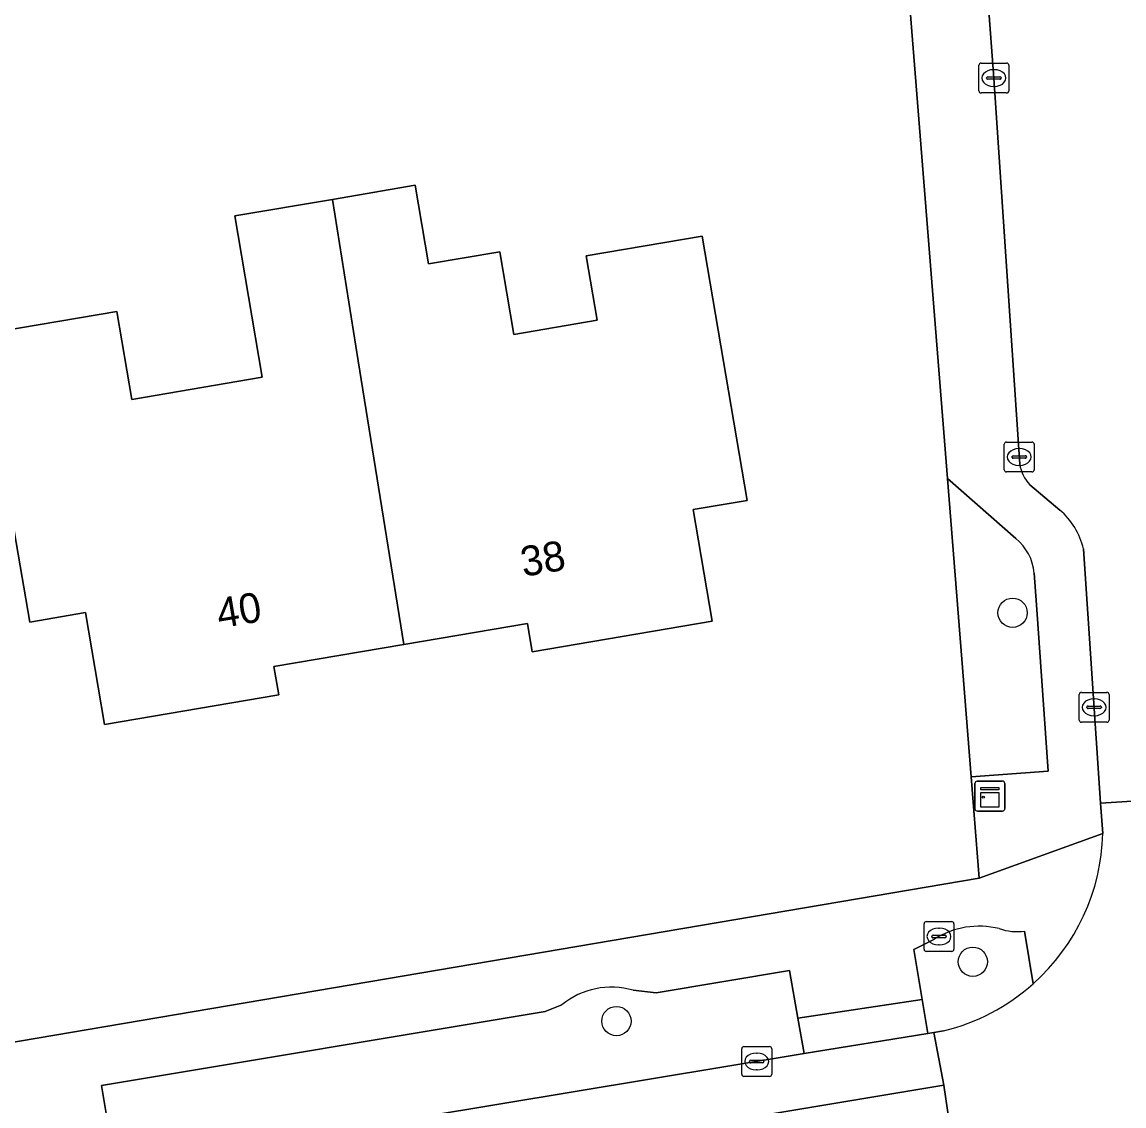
# Model space of a CAD drawing. Extents: x 161772 to 163126, y 383092 to 383917.
# Drawn here: x 162369.89 to 162406.73, y 383650.31 to 383686.54 of the extents above; entities that cross this region are included whole.
import ezdxf

# ---------------------------------------------------------------- set-up
doc = ezdxf.new("R2010")
doc.units = 0
for name, color, linetype in [('IMGEO_Boom', 7, 'Continuous'), ('IMGEO_Brandkraan', 7, 'Continuous'), ('IMGEO_Erf', 7, 'Continuous'), ('IMGEO_Groenvoorziening', 7, 'Continuous'), ('IMGEO_Kast', 7, 'Continuous'), ('IMGEO_Kolk', 7, 'Continuous'), ('IMGEO_Pand', 7, 'Continuous'), ('IMGEO_Pand_nummerreeks', 7, 'Continuous'), ('IMGEO_Rijbaan_lokaal_gesloten', 7, 'Continuous'), ('IMGEO_Rijbaan_lokaal_open', 7, 'Continuous'), ('IMGEO_Voetpad_open', 7, 'Continuous')]:
    doc.layers.add(name, color=color, linetype=linetype)

msp = doc.modelspace()

# ---------------------------------------------------------------- linework, layer by layer
at = {"layer": 'IMGEO_Boom'}
for centre in [(162403.004, 383666.791), (162401.674, 383655.128), (162389.761, 383653.144)]:
    msp.add_circle(centre, 0.489, dxfattribs=at)
at = {"layer": 'IMGEO_Brandkraan'}
for p, q in [((162400.042, 383655.546), (162400.042, 383656.398)), ((162400.117, 383656.472), (162400.969, 383656.472)), ((162400.53, 383656.252), (162400.555, 383656.252)), ((162401.043, 383656.398), (162401.043, 383655.546)), ((162400.301, 383655.966), (162400.301, 383655.978)), ((162400.739, 383655.929), (162400.341, 383655.929)), ((162400.344, 383656.015), (162400.742, 383656.015)), ((162400.785, 383655.978), (162400.785, 383655.966)), ((162400.969, 383655.472), (162400.117, 383655.472)), ((162400.553, 383655.692), (162400.528, 383655.692))]:
    msp.add_line(p, q, dxfattribs=at)
for points in [[(162400.042, 383655.546), (162400.042, 383656.398)], [(162400.117, 383656.472), (162400.969, 383656.472)], [(162401.043, 383656.398), (162401.043, 383655.546)], [(162400.969, 383655.472), (162400.117, 383655.472)]]:
    msp.add_lwpolyline(points, dxfattribs=at)
for centre, radius, start, end in [((162400.119, 383656.396), 0.0765, 91.552, 178.448), ((162400.119, 383656.396), 0.0765, 91.552, 178.448), ((162400.967, 383656.396), 0.0765, 1.552, 88.448), ((162400.967, 383656.396), 0.0765, 1.552, 88.448), ((162400.341, 383655.975), 0.0403, 85.8775, 175.7526), ((162400.338, 383655.965), 0.0366, 178.938, 274.7102), ((162400.742, 383655.972), 0.043, 264.8664, 352.4533), ((162400.746, 383655.977), 0.0386, 1.7309, 96.639), ((162400.119, 383655.548), 0.0765, 181.552, 268.448), ((162400.119, 383655.548), 0.0765, 181.552, 268.448), ((162400.967, 383655.548), 0.0765, 271.552, 358.448), ((162400.967, 383655.548), 0.0765, 271.552, 358.448)]:
    msp.add_arc(centre, radius, start, end, dxfattribs=at)
for centre, major_axis, ratio, start_param, end_param in [((162400.529, 383655.972), (-0.387, 0.002), 0.722429, 4.712389, 7.853982), ((162400.554, 383655.972), (-0.39, 0.002), 0.717154, 1.570796, 4.712389)]:
    msp.add_ellipse(centre, major_axis=major_axis, ratio=ratio, start_param=start_param, end_param=end_param, dxfattribs=at)
at = {"layer": 'IMGEO_Erf'}
for points in [[(162324.273, 383644.745), (162401.886, 383657.92), (162401.617, 383661.304), (162400.824, 383671.278), (162398.413, 383701.603), (162391.681, 383750)], [(162368.518, 383676.089), (162373.062, 383676.861), (162373.561, 383673.926), (162377.924, 383674.667), (162377.008, 383680.057), (162380.267, 383680.61), (162383.031, 383681.08), (162383.477, 383678.455), (162385.866, 383678.861), (162386.335, 383676.096), (162389.116, 383676.568), (162388.752, 383678.719), (162392.629, 383679.377), (162394.129, 383670.546), (162392.328, 383670.24), (162392.962, 383666.508), (162386.948, 383665.486), (162386.788, 383666.432), (162382.654, 383665.729), (162378.314, 383664.992), (162378.474, 383664.047), (162372.646, 383663.057), (162372.011, 383666.798), (162370.15, 383666.482), (162369.313, 383671.412)]]:
    msp.add_lwpolyline(points, dxfattribs=at)
at = {"layer": 'IMGEO_Groenvoorziening'}
for points in [[(162403.111, 383669.273), (162400.824, 383671.278), (162401.617, 383661.304), (162404.19, 383661.498), (162403.799, 383667.059), (162403.724, 383668.115)], [(162400.372, 383655.874), (162399.701, 383655.539), (162399.979, 383653.868), (162400.168, 383652.728), (162400.369, 383652.761), (162400.698, 383652.814)], [(162403.692, 383654.393), (162403.406, 383656.154)], [(162387.941, 383653.686), (162387.376, 383653.467), (162372.551, 383650.994), (162372.814, 383649.387), (162373.004, 383648.235), (162396.033, 383652.056), (162395.827, 383653.243), (162395.55, 383654.831), (162391.085, 383654.088), (162390.317, 383654.172)]]:
    msp.add_lwpolyline(points, dxfattribs=at)
for centre, radius, start, end in [((162402.064, 383667.977), 1.666, 4.7405, 51.0495), ((162401.889, 383653.49), 2.825, 76.2763, 122.4699), ((162403.147, 383657.911), 1.776, 250.6812, 278.3935), ((162399.025, 383659.615), 7.004, 283.8229, 311.7903), ((162389.585, 383651.702), 2.576, 73.4832, 129.6371)]:
    msp.add_arc(centre, radius, start, end, dxfattribs=at)
at = {"layer": 'IMGEO_Kast'}
for p, q in [((162401.743, 383660.239), (162401.743, 383661.08)), ((162401.743, 383661.08), (162401.743, 383660.239)), ((162401.818, 383661.164), (162402.659, 383661.164)), ((162402.659, 383661.164), (162401.818, 383661.164)), ((162402.743, 383661.089), (162402.743, 383660.248)), ((162402.743, 383660.248), (162402.743, 383661.089)), ((162402.668, 383660.164), (162401.827, 383660.164)), ((162401.827, 383660.164), (162402.668, 383660.164))]:
    msp.add_line(p, q, dxfattribs=at)
for points in [[(162401.938, 383660.954), (162402.538, 383660.954), (162402.538, 383660.869), (162401.938, 383660.869), (162401.938, 383660.954)], [(162401.938, 383660.779), (162402.538, 383660.779), (162402.538, 383660.29), (162401.938, 383660.29), (162401.938, 383660.779)]]:
    msp.add_lwpolyline(points, dxfattribs=at)
msp.add_circle((162402.022, 383660.628), 0.0377, dxfattribs=at)
for centre, start, end in [((162401.821, 383661.086), 92.4484, 184.2845), ((162401.821, 383661.086), 92.4484, 184.2845), ((162402.665, 383661.086), 2.4484, 94.2845), ((162402.665, 383661.086), 2.4484, 94.2845), ((162402.665, 383660.242), 272.4484, 4.2845), ((162402.665, 383660.242), 272.4484, 4.2845), ((162401.821, 383660.242), 182.4484, 274.2845), ((162401.821, 383660.242), 182.4484, 274.2845)]:
    msp.add_arc(centre, 0.0779, start, end, dxfattribs=at)
at = {"layer": 'IMGEO_Kolk'}
for p, q in [((162401.877, 383684.24), (162401.877, 383685.092)), ((162401.952, 383685.166), (162402.804, 383685.166)), ((162402.365, 383684.946), (162402.39, 383684.946)), ((162402.878, 383685.092), (162402.878, 383684.24)), ((162402.136, 383684.66), (162402.136, 383684.672)), ((162402.574, 383684.623), (162402.176, 383684.623)), ((162402.179, 383684.709), (162402.577, 383684.709)), ((162402.62, 383684.672), (162402.62, 383684.66)), ((162402.388, 383684.386), (162402.363, 383684.386)), ((162402.804, 383684.166), (162401.952, 383684.166)), ((162402.724, 383671.572), (162402.724, 383672.424)), ((162402.799, 383672.498), (162403.651, 383672.498)), ((162403.725, 383672.424), (162403.725, 383671.572)), ((162403.026, 383672.041), (162403.424, 383672.041)), ((162403.212, 383672.278), (162403.237, 383672.278)), ((162402.983, 383671.992), (162402.983, 383672.004)), ((162403.421, 383671.955), (162403.023, 383671.955)), ((162403.235, 383671.718), (162403.21, 383671.718)), ((162403.467, 383672.004), (162403.467, 383671.992)), ((162403.651, 383671.498), (162402.799, 383671.498)), ((162405.228, 383663.206), (162405.228, 383664.058)), ((162405.303, 383664.132), (162406.155, 383664.132)), ((162406.229, 383664.058), (162406.229, 383663.206)), ((162405.487, 383663.626), (162405.487, 383663.638)), ((162405.925, 383663.589), (162405.527, 383663.589)), ((162405.53, 383663.675), (162405.928, 383663.675)), ((162405.716, 383663.912), (162405.741, 383663.912)), ((162405.971, 383663.638), (162405.971, 383663.626)), ((162405.739, 383663.352), (162405.714, 383663.352)), ((162406.155, 383663.132), (162405.303, 383663.132)), ((162393.95, 383651.367), (162393.95, 383652.219)), ((162394.025, 383652.293), (162394.877, 383652.293)), ((162394.951, 383652.219), (162394.951, 383651.367)), ((162394.209, 383651.787), (162394.209, 383651.799)), ((162394.252, 383651.836), (162394.65, 383651.836)), ((162394.438, 383652.073), (162394.463, 383652.073)), ((162394.693, 383651.799), (162394.693, 383651.787)), ((162394.647, 383651.75), (162394.249, 383651.75)), ((162394.461, 383651.513), (162394.436, 383651.513)), ((162394.877, 383651.293), (162394.025, 383651.293))]:
    msp.add_line(p, q, dxfattribs=at)
for points in [[(162401.877, 383684.24), (162401.877, 383685.092)], [(162401.952, 383685.166), (162402.804, 383685.166)], [(162402.878, 383685.092), (162402.878, 383684.24)], [(162402.804, 383684.166), (162401.952, 383684.166)], [(162402.724, 383671.572), (162402.724, 383672.424)], [(162402.799, 383672.498), (162403.651, 383672.498)], [(162403.725, 383672.424), (162403.725, 383671.572)], [(162403.651, 383671.498), (162402.799, 383671.498)], [(162405.228, 383663.206), (162405.228, 383664.058)], [(162405.303, 383664.132), (162406.155, 383664.132)], [(162406.229, 383664.058), (162406.229, 383663.206)], [(162406.155, 383663.132), (162405.303, 383663.132)], [(162393.95, 383651.367), (162393.95, 383652.219)], [(162394.025, 383652.293), (162394.877, 383652.293)], [(162394.951, 383652.219), (162394.951, 383651.367)], [(162394.877, 383651.293), (162394.025, 383651.293)]]:
    msp.add_lwpolyline(points, dxfattribs=at)
for centre, radius, start, end in [((162401.954, 383685.09), 0.0765, 91.552, 178.448), ((162401.954, 383685.09), 0.0765, 91.552, 178.448), ((162402.802, 383685.09), 0.0765, 1.552, 88.448), ((162402.802, 383685.09), 0.0765, 1.552, 88.448), ((162402.176, 383684.669), 0.0403, 85.8775, 175.7526), ((162402.173, 383684.659), 0.0366, 178.938, 274.7102), ((162402.577, 383684.666), 0.043, 264.8664, 352.4533), ((162402.581, 383684.671), 0.0386, 1.7309, 96.639), ((162401.954, 383684.242), 0.0765, 181.552, 268.448), ((162401.954, 383684.242), 0.0765, 181.552, 268.448), ((162402.802, 383684.242), 0.0765, 271.552, 358.448), ((162402.802, 383684.242), 0.0765, 271.552, 358.448), ((162402.801, 383672.422), 0.0765, 91.552, 178.448), ((162402.801, 383672.422), 0.0765, 91.552, 178.448), ((162403.649, 383672.422), 0.0765, 1.552, 88.448), ((162403.649, 383672.422), 0.0765, 1.552, 88.448), ((162403.023, 383672.001), 0.0403, 85.8775, 175.7526), ((162403.428, 383672.003), 0.0386, 1.7309, 96.639), ((162403.02, 383671.991), 0.0366, 178.938, 274.7102), ((162403.424, 383671.998), 0.043, 264.8664, 352.4533), ((162402.801, 383671.574), 0.0765, 181.552, 268.448), ((162402.801, 383671.574), 0.0765, 181.552, 268.448), ((162403.649, 383671.574), 0.0765, 271.552, 358.448), ((162403.649, 383671.574), 0.0765, 271.552, 358.448), ((162405.305, 383664.056), 0.0765, 91.552, 178.448), ((162405.305, 383664.056), 0.0765, 91.552, 178.448), ((162406.153, 383664.056), 0.0765, 1.552, 88.448), ((162406.153, 383664.056), 0.0765, 1.552, 88.448), ((162405.527, 383663.635), 0.0403, 85.8775, 175.7526), ((162405.524, 383663.625), 0.0366, 178.938, 274.7102), ((162405.928, 383663.632), 0.043, 264.8664, 352.4533), ((162405.932, 383663.637), 0.0386, 1.7309, 96.639), ((162405.305, 383663.208), 0.0765, 181.552, 268.448), ((162405.305, 383663.208), 0.0765, 181.552, 268.448), ((162406.153, 383663.208), 0.0765, 271.552, 358.448), ((162406.153, 383663.208), 0.0765, 271.552, 358.448), ((162394.027, 383652.217), 0.0765, 91.552, 178.448), ((162394.027, 383652.217), 0.0765, 91.552, 178.448), ((162394.875, 383652.217), 0.0765, 1.552, 88.448), ((162394.875, 383652.217), 0.0765, 1.552, 88.448), ((162394.249, 383651.796), 0.0403, 85.8775, 175.7526), ((162394.246, 383651.786), 0.0366, 178.938, 274.7102), ((162394.65, 383651.793), 0.043, 264.8664, 352.4533), ((162394.654, 383651.798), 0.0386, 1.7309, 96.639), ((162394.027, 383651.369), 0.0765, 181.552, 268.448), ((162394.027, 383651.369), 0.0765, 181.552, 268.448), ((162394.875, 383651.369), 0.0765, 271.552, 358.448), ((162394.875, 383651.369), 0.0765, 271.552, 358.448)]:
    msp.add_arc(centre, radius, start, end, dxfattribs=at)
for centre, major_axis, ratio, start_param, end_param in [((162402.364, 383684.666), (-0.387, 0.002), 0.722429, 4.712389, 7.853982), ((162402.389, 383684.666), (-0.39, 0.002), 0.717154, 1.570796, 4.712389), ((162403.211, 383671.998), (-0.387, 0.002), 0.722429, 4.712389, 7.853982), ((162403.236, 383671.998), (-0.39, 0.002), 0.717154, 1.570796, 4.712389), ((162405.715, 383663.632), (-0.387, 0.002), 0.722429, 4.712389, 7.853982), ((162405.74, 383663.632), (-0.39, 0.002), 0.717154, 1.570796, 4.712389), ((162394.437, 383651.793), (-0.387, 0.002), 0.722429, 4.712389, 7.853982), ((162394.462, 383651.793), (-0.39, 0.002), 0.717154, 1.570796, 4.712389)]:
    msp.add_ellipse(centre, major_axis=major_axis, ratio=ratio, start_param=start_param, end_param=end_param, dxfattribs=at)
at = {"layer": 'IMGEO_Pand'}
for points in [[(162380.267, 383680.61), (162381.133, 383675.212), (162382.654, 383665.729), (162386.788, 383666.432), (162386.948, 383665.486), (162392.962, 383666.508), (162392.328, 383670.24), (162394.129, 383670.546), (162392.629, 383679.377), (162388.752, 383678.719), (162389.116, 383676.568), (162386.335, 383676.096), (162385.866, 383678.861), (162383.477, 383678.455), (162383.031, 383681.08)], [(162380.267, 383680.61), (162377.008, 383680.057), (162377.924, 383674.667), (162373.561, 383673.926), (162373.062, 383676.861), (162368.518, 383676.089), (162369.313, 383671.412), (162370.15, 383666.482), (162372.011, 383666.798), (162372.646, 383663.057), (162378.474, 383664.047), (162378.314, 383664.992), (162382.654, 383665.729), (162381.133, 383675.212)]]:
    msp.add_lwpolyline(points, close=True, dxfattribs=at)
at = {"layer": 'IMGEO_Rijbaan_lokaal_gesloten'}
msp.add_lwpolyline([(162400.705, 383651), (162400.369, 383652.761), (162400.168, 383652.728), (162396.033, 383652.056), (162373.004, 383648.235), (162368.756, 383647.52), (162355.378, 383645.271), (162352, 383644.711), (162348.743, 383644.172), (162343.501, 383643.302), (162326.11, 383640.39), (162324.048, 383640.04), (162324.366, 383638.28)], close=True, dxfattribs=at)
msp.add_lwpolyline([(162218.542, 383618.178), (162232.617, 383620.137), (162272.581, 383626.655), (162272.867, 383624.864), (162289.596, 383627.588), (162289.753, 383627.613), (162289.408, 383629.436), (162310.979, 383633.067), (162401.14, 383648.038), (162400.705, 383651), (162324.366, 383638.28), (162324.048, 383640.04), (162323.182, 383639.733), (162309.656, 383637.487), (162308.33, 383637.502), (162308.644, 383635.717), (162289.263, 383632.424), (162269.16, 383629.116), (162243.686, 383625.013), (162243.382, 383626.82), (162242.808, 383626.724), (162228.274, 383624.366), (162228.426, 383622.554), (162218.34, 383621.161)], dxfattribs=at)
at = {"layer": 'IMGEO_Rijbaan_lokaal_open'}
for points in [[(162405.371, 383668.929), (162405.946, 383660.426), (162409.307, 383660.639), (162407.28, 383690.274), (162406.905, 383695.569), (162406.575, 383699.333), (162406.439, 383700.329), (162405.364, 383708.546), (162403.523, 383721.891), (162401.793, 383734.306), (162401.726, 383734.782), (162396.464, 383734.064), (162398.862, 383716.657), (162399.821, 383709.699), (162400.329, 383706.008), (162401.123, 383700.027), (162401.335, 383697.99), (162401.997, 383689.753), (162402.378, 383684.666), (162403.241, 383671.754)], [(162403.575, 383671.067), (162404.581, 383670.226)], [(162409.39, 383659.563), (162409.307, 383660.639), (162405.946, 383660.426), (162406.021, 383659.419)], [(162400.698, 383652.814), (162400.369, 383652.761), (162400.705, 383651), (162401.14, 383648.038), (162401.438, 383646.278), (162403.73, 383646.66), (162403.43, 383648.446), (162411.39, 383649.688), (162413.896, 383650.005), (162423.029, 383650.909), (162423.282, 383649.204)]]:
    msp.add_lwpolyline(points, dxfattribs=at)
for centre, radius, start, end in [((162404.591, 383671.985), 1.369, 189.7323, 222.1231), ((162403.007, 383668.378), 2.427, 13.1118, 49.5792), ((162399.025, 383659.608), 6.999, 311.8258, 358.4491), ((162399.025, 383659.615), 7.004, 283.8229, 311.7903)]:
    msp.add_arc(centre, radius, start, end, dxfattribs=at)
at = {"layer": 'IMGEO_Voetpad_open'}
for points in [[(162395.89, 383738.231), (162395.195, 383743.279), (162395.119, 383743.827), (162394.269, 383750), (162389.85, 383782.081), (162389.356, 383782.013), (162388.838, 383785.767), (162389.333, 383785.835), (162385.613, 383812.846), (162385.524, 383813.489), (162380.984, 383813.013), (162383.157, 383811.286), (162391.681, 383750), (162398.413, 383701.603), (162400.824, 383671.278), (162403.111, 383669.273)], [(162403.241, 383671.754), (162402.378, 383684.666), (162401.997, 383689.753), (162401.499, 383689.713), (162400.837, 383697.95), (162401.335, 383697.99), (162401.123, 383700.027), (162400.329, 383706.008), (162399.821, 383709.699), (162399.326, 383709.631), (162398.367, 383716.589), (162398.862, 383716.657), (162396.464, 383734.064), (162395.89, 383738.231)], [(162404.581, 383670.226), (162403.575, 383671.067)], [(162403.724, 383668.115), (162403.799, 383667.059), (162404.19, 383661.498), (162401.617, 383661.304), (162401.886, 383657.92), (162406.021, 383659.419), (162405.946, 383660.426), (162405.371, 383668.929)], [(162406.021, 383659.419), (162401.886, 383657.92), (162324.273, 383644.745), (162318.421, 383643.648)], [(162390.317, 383654.172), (162391.085, 383654.088), (162395.55, 383654.831), (162395.827, 383653.243), (162399.979, 383653.868), (162399.701, 383655.539), (162400.372, 383655.874)], [(162403.406, 383656.154), (162403.692, 383654.393)], [(162364.405, 383649.83), (162365.305, 383649.768), (162368.252, 383650.255), (162368.543, 383648.676), (162372.814, 383649.387), (162372.551, 383650.994), (162387.376, 383653.467), (162387.941, 383653.686)]]:
    msp.add_lwpolyline(points, dxfattribs=at)
msp.add_lwpolyline([(162400.168, 383652.728), (162399.979, 383653.868), (162395.827, 383653.243), (162396.033, 383652.056)], close=True, dxfattribs=at)
for centre, radius, start, end in [((162404.591, 383671.985), 1.369, 189.7323, 222.1231), ((162403.007, 383668.378), 2.427, 13.1118, 49.5792), ((162402.064, 383667.977), 1.666, 4.7405, 51.0495), ((162399.025, 383659.608), 6.999, 311.8258, 358.4491), ((162401.889, 383653.49), 2.825, 76.2763, 122.4699), ((162403.147, 383657.911), 1.776, 250.6812, 278.3935), ((162389.585, 383651.702), 2.576, 73.4832, 129.6371)]:
    msp.add_arc(centre, radius, start, end, dxfattribs=at)

# ---------------------------------------------------------------- texts
at = {"layer": 'IMGEO_Pand_nummerreeks'}
for s, p in [('38', (162386.649, 383667.991)), ('40', (162376.491, 383666.266))]:
    msp.add_text(s, height=1, rotation=9.6429, dxfattribs=at).set_placement(p)

doc.saveas('drawing.dxf')
